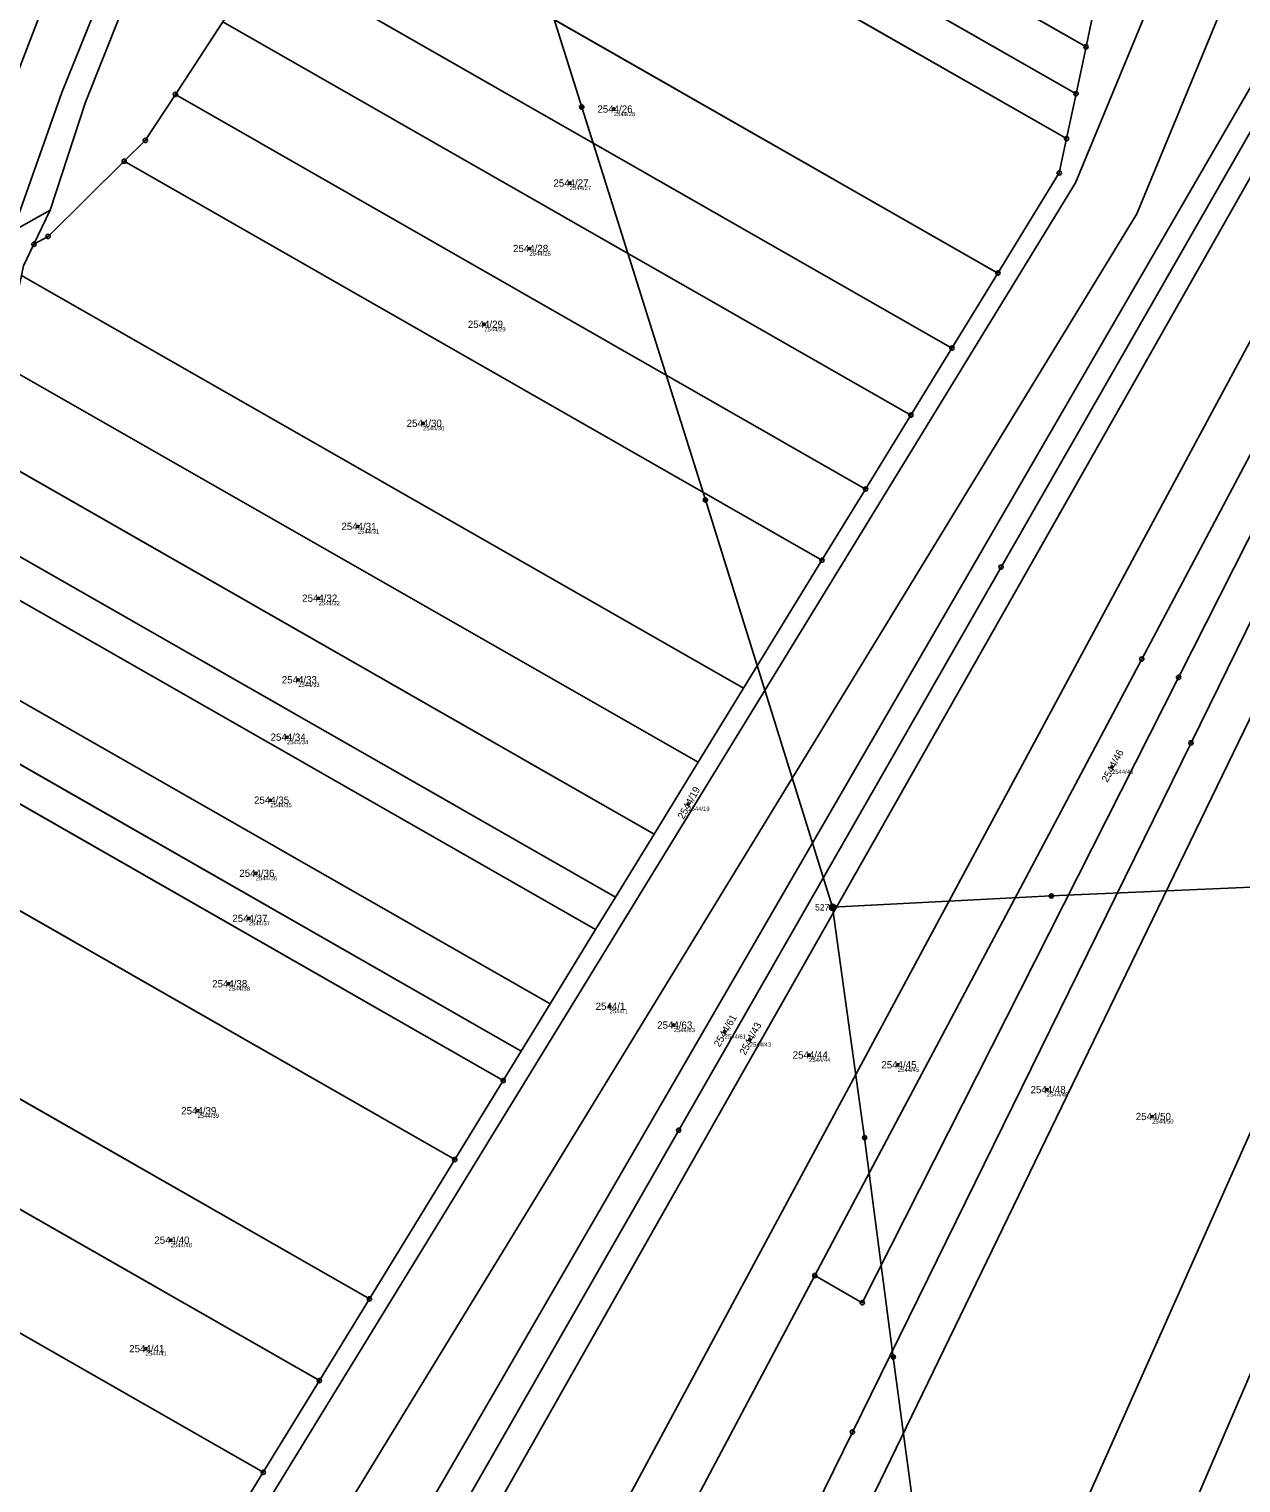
# Model space of a CAD drawing. Extents: x -761891 to -756141, y -1178507 to -1171885.
# Drawn here: x -759723.4 to -759439.9, y -1174962.5 to -1174622.4 of the extents above; entities that cross this region are included whole.
import ezdxf

# ---------------------------------------------------------------- set-up
doc = ezdxf.new("R2010")
doc.units = 0
for name, color, linetype in [('Definiční body', 7, 'Continuous'), ('Hranice parcel', 7, 'Continuous'), ('Parcelní čísla', 7, 'Continuous'), ('Polygon parcely', 7, 'Continuous'), ('Poz předměty', 7, 'Continuous'), ('Vnitřní kresba', 7, 'Continuous'), ('Značky bodu BP', 7, 'Continuous')]:
    doc.layers.add(name, color=color, linetype=linetype)

msp = doc.modelspace()

# ---------------------------------------------------------------- linework, layer by layer
at = {"layer": 'Definiční body'}
for centre in [(-759586.58, -1174641.12), (-759596.88, -1174658.42), (-759606.32, -1174673.73), (-759616.9, -1174691.47), (-759631.21, -1174714.62), (-759646.47, -1174738.74), (-759655.66, -1174755.52), (-759660.42, -1174774.61), (-759663.05, -1174788.03), (-759470.05, -1174794.97), (-759666.92, -1174802.76), (-759569.17, -1174803.62), (-759670.36, -1174819.86), (-759671.99, -1174830.41), (-759676.71, -1174845.69), (-759587.55, -1174850.98), (-759572.6, -1174855.37), (-759560.67, -1174856.9), (-759554.77, -1174858.77), (-759540.91, -1174862.37), (-759520.15, -1174864.65), (-759485.26, -1174870.46), (-759683.95, -1174875.41), (-759460.64, -1174876.75), (-759690.24, -1174905.68), (-759696.11, -1174931.05)]:
    msp.add_circle(centre, 0.25, dxfattribs=at)
at = {"layer": 'Hranice parcel'}
for p, q in [((-759623.04, -1174542.6), (-759476.12, -1174626.57)), ((-759478.45, -1174637.53), (-759629.36, -1174551.29)), ((-759635.51, -1174559.54), (-759480.68, -1174648.02)), ((-759656.59, -1174588.11), (-759496.74, -1174679.48)), ((-759668.08, -1174605.24), (-759507.49, -1174697.02)), ((-759474.05, -1174616.84), (-759476.12, -1174626.57)), ((-759689.16, -1174637.7), (-759678.04, -1174620.73)), ((-759678.04, -1174620.73), (-759517.1, -1174712.71)), ((-759476.12, -1174626.57), (-759478.45, -1174637.53)), ((-759478.45, -1174637.53), (-759480.68, -1174648.02)), ((-759689.16, -1174637.7), (-759527.69, -1174729.99)), ((-759701.14, -1174653.33), (-759537.89, -1174746.64)), ((-759722.25, -1174672.73), (-759718.42, -1174664.79)), ((-759725.17, -1174680.02), (-759556.23, -1174776.57)), ((-759496.74, -1174679.48), (-759507.49, -1174697.02)), ((-759507.49, -1174697.02), (-759517.1, -1174712.71)), ((-759566.85, -1174793.91), (-759729.52, -1174700.93)), ((-759517.1, -1174712.71), (-759527.69, -1174729.99)), ((-759733.08, -1174721.58), (-759577.15, -1174810.71)), ((-759527.69, -1174729.99), (-759537.89, -1174746.64)), ((-759735.74, -1174739.97), (-759586.19, -1174825.46)), ((-759537.89, -1174746.64), (-759556.23, -1174776.57)), ((-759727, -1174755.21), (-759590.84, -1174833.05)), ((-759556.23, -1174776.57), (-759566.85, -1174793.91)), ((-759728.55, -1174777.76), (-759601.47, -1174850.4)), ((-759738.45, -1174787.05), (-759608.25, -1174861.47)), ((-759566.85, -1174793.91), (-759577.15, -1174810.71)), ((-759612.47, -1174868.35), (-759738.45, -1174796.33)), ((-759577.15, -1174810.71), (-759586.19, -1174825.46)), ((-759623.79, -1174886.83), (-759737.48, -1174821.84)), ((-759586.19, -1174825.46), (-759590.84, -1174833.05)), ((-759590.84, -1174833.05), (-759601.47, -1174850.4)), ((-759601.47, -1174850.4), (-759608.25, -1174861.47)), ((-759608.25, -1174861.47), (-759612.47, -1174868.35)), ((-759735.31, -1174867.11), (-759643.77, -1174919.43)), ((-759612.47, -1174868.35), (-759623.79, -1174886.83)), ((-759623.79, -1174886.83), (-759643.77, -1174919.43)), ((-759655.47, -1174938.53), (-759733.78, -1174893.77)), ((-759643.77, -1174919.43), (-759655.47, -1174938.53)), ((-759731.94, -1174923.76), (-759668.61, -1174959.96)), ((-759655.47, -1174938.53), (-759668.61, -1174959.96)), ((-759668.61, -1174959.96), (-759724.77, -1175051.62))]:
    msp.add_line(p, q, dxfattribs=at)
for points in [[(-759718.42, -1174664.79), (-759710.2, -1174639.54), (-759690.17, -1174589.11)], [(-759456.8, -1174605.78), (-759478.55, -1174658.41), (-759548.21, -1174772.09), (-759634.07, -1174912.21), (-759719.33, -1175051.35), (-759720.16, -1175056.76), (-759719.62, -1175083.6)], [(-759719.62, -1175083.6), (-759628.46, -1174934.41), (-759542.39, -1174793.55), (-759464.22, -1174665.62), (-759441.28, -1174610.1)], [(-759722.34, -1175143.53), (-759646.84, -1175011.69), (-759571.41, -1174879.97), (-759495.98, -1174748.25), (-759420.51, -1174616.46)], [(-759719.31, -1175122.1), (-759620.03, -1174950.72), (-759522.58, -1174782.5), (-759425.5, -1174614.92)], [(-759721.16, -1175157.11), (-759644.79, -1175022.4), (-759568.38, -1174887.62), (-759491.97, -1174752.84), (-759415.52, -1174617.99)], [(-759398.78, -1174623.15), (-759463.66, -1174743.69), (-759528.82, -1174864.75), (-759622.33, -1175038.59), (-759716.27, -1175213.23)], [(-759386.66, -1174625.71), (-759463.07, -1174769.76), (-759539.56, -1174913.96)], [(-759539.56, -1174913.96), (-759528.46, -1174920.31), (-759454.46, -1174774.06), (-759380.1, -1174627.1)], [(-759372.62, -1174628.68), (-759451.56, -1174789.36), (-759530.76, -1174950.57), (-759609.96, -1175111.78), (-759689.15, -1175272.97)], [(-759521.83, -1175069.4), (-759457.24, -1174924.42), (-759397.48, -1174790.28), (-759329.17, -1174636.95)], [(-759308.47, -1174636.62), (-759377.21, -1174796.39), (-759403.95, -1174858.54), (-759435.16, -1174931.08), (-759499.43, -1175080.46)], [(-759701.14, -1174653.33), (-759696.2, -1174648.45), (-759689.16, -1174637.7)], [(-759480.68, -1174648.02), (-759482.39, -1174656.06), (-759496.74, -1174679.48)], [(-759722.25, -1174672.73), (-759718.94, -1174670.91), (-759701.14, -1174653.33)], [(-759718.42, -1174664.79), (-759727.16, -1174669.68), (-759744.34, -1174679.29), (-759749.45, -1174682.15)], [(-759725.17, -1174680.02), (-759724.69, -1174677.79), (-759722.25, -1174672.73)], [(-759437.98, -1174784.05), (-759516.87, -1174946.78), (-759586.66, -1175090.74), (-759669.25, -1175261.1)], [(-759539.56, -1174913.96), (-759626.28, -1175077.43), (-759713, -1175240.9)]]:
    msp.add_lwpolyline(points, dxfattribs=at)
at = {"layer": 'Polygon parcely'}
for points in [[(-759476.12, -1174626.57), (-759474.05, -1174616.84), (-759617.5, -1174534.84), (-759623.04, -1174542.6)], [(-759623.04, -1174542.6), (-759626.61, -1174547.6), (-759629.36, -1174551.29), (-759478.45, -1174637.53), (-759476.12, -1174626.57)], [(-759635.51, -1174559.54), (-759480.68, -1174648.02), (-759478.45, -1174637.53), (-759629.36, -1174551.29)], [(-759496.74, -1174679.48), (-759482.39, -1174656.06), (-759480.68, -1174648.02), (-759635.51, -1174559.54), (-759638.79, -1174563.94), (-759651.87, -1174581.41), (-759656.59, -1174588.11)], [(-759507.49, -1174697.02), (-759496.74, -1174679.48), (-759656.59, -1174588.11), (-759663, -1174597.2), (-759668.08, -1174605.24)], [(-759464.22, -1174665.62), (-759441.28, -1174610.1), (-759456.04, -1174606.01), (-759456.8, -1174605.78), (-759478.55, -1174658.41), (-759548.21, -1174772.09), (-759634.07, -1174912.21), (-759719.33, -1175051.35), (-759720.16, -1175056.76), (-759719.62, -1175083.6), (-759628.46, -1174934.41), (-759542.39, -1174793.55)], [(-759517.1, -1174712.71), (-759507.49, -1174697.02), (-759668.08, -1174605.24), (-759673.01, -1174613.05), (-759678.04, -1174620.73)], [(-759522.58, -1174782.5), (-759425.5, -1174614.92), (-759439.81, -1174610.51), (-759441.28, -1174610.1), (-759464.22, -1174665.62), (-759542.39, -1174793.55), (-759628.46, -1174934.41), (-759719.62, -1175083.6), (-759718.9, -1175119.99), (-759719.31, -1175122.1), (-759620.03, -1174950.72)], [(-759495.98, -1174748.25), (-759420.51, -1174616.46), (-759425.5, -1174614.92), (-759522.58, -1174782.5), (-759620.03, -1174950.72), (-759719.31, -1175122.1), (-759722.69, -1175139.43), (-759722.34, -1175143.53), (-759646.84, -1175011.69), (-759571.41, -1174879.97)], [(-759644.79, -1175022.4), (-759568.38, -1174887.62), (-759491.97, -1174752.84), (-759415.52, -1174617.99), (-759420.51, -1174616.46), (-759495.98, -1174748.25), (-759571.41, -1174879.97), (-759646.84, -1175011.69), (-759722.34, -1175143.53), (-759721.16, -1175157.11)], [(-759415.52, -1174617.99), (-759491.97, -1174752.84), (-759568.38, -1174887.62), (-759644.79, -1175022.4), (-759721.16, -1175157.11), (-759716.27, -1175213.23), (-759622.33, -1175038.59), (-759528.82, -1174864.75), (-759463.66, -1174743.69), (-759398.78, -1174623.15)], [(-759622.33, -1175038.59), (-759716.27, -1175213.23), (-759714.27, -1175232.17), (-759713, -1175240.9), (-759626.28, -1175077.43), (-759539.56, -1174913.96), (-759463.07, -1174769.76), (-759386.66, -1174625.71), (-759398.78, -1174623.15), (-759463.66, -1174743.69), (-759528.82, -1174864.75)], [(-759527.69, -1174729.99), (-759517.1, -1174712.71), (-759678.04, -1174620.73), (-759689.16, -1174637.7)], [(-759626.28, -1175077.43), (-759713, -1175240.9), (-759707.24, -1175280.71), (-759701.63, -1175283.75), (-759697.03, -1175278.2), (-759689.15, -1175272.97), (-759609.96, -1175111.78), (-759530.76, -1174950.57), (-759451.56, -1174789.36), (-759372.62, -1174628.68), (-759380.1, -1174627.1), (-759454.46, -1174774.06), (-759528.46, -1174920.31), (-759539.56, -1174913.96)], [(-759454.46, -1174774.06), (-759380.1, -1174627.1), (-759386.66, -1174625.71), (-759463.07, -1174769.76), (-759539.56, -1174913.96), (-759528.46, -1174920.31)], [(-759451.56, -1174789.36), (-759530.76, -1174950.57), (-759609.96, -1175111.78), (-759689.15, -1175272.97), (-759669.25, -1175261.1), (-759586.66, -1175090.74), (-759516.87, -1174946.78), (-759437.98, -1174784.05), (-759363.59, -1174630.59), (-759372.62, -1174628.68)], [(-759329.17, -1174636.95), (-759330.74, -1174636.98), (-759342.94, -1174634.96), (-759348.48, -1174633.79), (-759422.81, -1174791.55), (-759437.98, -1174784.05), (-759516.87, -1174946.78), (-759586.66, -1175090.74), (-759669.25, -1175261.1), (-759615.59, -1175229.29), (-759584.77, -1175210.68), (-759521.83, -1175069.4), (-759457.24, -1174924.42), (-759397.48, -1174790.28)], [(-759451.29, -1174997.13), (-759373.45, -1174816.21), (-759295.63, -1174635.34), (-759301.45, -1174636.51), (-759308.47, -1174636.62), (-759377.21, -1174796.39), (-759403.95, -1174858.54), (-759435.16, -1174931.08), (-759499.43, -1175080.46), (-759545.4, -1175187.31), (-759529.17, -1175178.14)], [(-759308.47, -1174636.62), (-759329.17, -1174636.95), (-759397.48, -1174790.28), (-759457.24, -1174924.42), (-759521.83, -1175069.4), (-759499.43, -1175080.46), (-759435.16, -1174931.08), (-759403.95, -1174858.54), (-759377.21, -1174796.39)], [(-759537.89, -1174746.64), (-759527.69, -1174729.99), (-759689.16, -1174637.7), (-759696.2, -1174648.45), (-759701.14, -1174653.33)], [(-759556.23, -1174776.57), (-759537.89, -1174746.64), (-759701.14, -1174653.33), (-759718.94, -1174670.91), (-759722.25, -1174672.73), (-759724.69, -1174677.79), (-759725.17, -1174680.02)], [(-759725.17, -1174680.02), (-759728.88, -1174697.32), (-759729.52, -1174700.93), (-759566.85, -1174793.91), (-759556.23, -1174776.57)], [(-759729.52, -1174700.93), (-759732.37, -1174716.98), (-759733.08, -1174721.58), (-759577.15, -1174810.71), (-759566.85, -1174793.91)], [(-759586.19, -1174825.46), (-759577.15, -1174810.71), (-759733.08, -1174721.58), (-759735.43, -1174736.67), (-759735.74, -1174739.97)], [(-759590.84, -1174833.05), (-759586.19, -1174825.46), (-759735.74, -1174739.97), (-759736.65, -1174749.7), (-759727, -1174755.21)], [(-759601.47, -1174850.4), (-759590.84, -1174833.05), (-759727, -1174755.21), (-759728.55, -1174777.76)], [(-759728.55, -1174777.76), (-759738.2, -1174772.25), (-759738.44, -1174776.38), (-759738.45, -1174787.05), (-759608.25, -1174861.47), (-759601.47, -1174850.4)], [(-759738.45, -1174787.05), (-759738.45, -1174796.33), (-759612.47, -1174868.35), (-759608.25, -1174861.47)], [(-759612.47, -1174868.35), (-759738.45, -1174796.33), (-759738.46, -1174803.56), (-759737.48, -1174821.84), (-759623.79, -1174886.83)], [(-759623.79, -1174886.83), (-759737.48, -1174821.84), (-759735.31, -1174867.11), (-759643.77, -1174919.43)], [(-759735.31, -1174867.11), (-759733.78, -1174893.77), (-759655.47, -1174938.53), (-759643.77, -1174919.43)], [(-759655.47, -1174938.53), (-759733.78, -1174893.77), (-759731.94, -1174923.76), (-759668.61, -1174959.96)], [(-759730.66, -1174937.45), (-759726.61, -1175015.03), (-759726.56, -1175015.98), (-759725.39, -1175038.33), (-759724.81, -1175049.45), (-759724.77, -1175051.62), (-759668.61, -1174959.96), (-759731.94, -1174923.76)]]:
    msp.add_lwpolyline(points, close=True, dxfattribs=at)
for points in [[(-759727.16, -1174669.68), (-759718.42, -1174664.79), (-759710.2, -1174639.54), (-759690.17, -1174589.11)], [(-759690.17, -1174589.11), (-759710.2, -1174639.54), (-759718.42, -1174664.79), (-759722.25, -1174672.73), (-759718.94, -1174670.91), (-759701.14, -1174653.33), (-759696.2, -1174648.45), (-759689.16, -1174637.7), (-759678.04, -1174620.73)], [(-759727.23, -1175139.19), (-759720.83, -1175212.92), (-759718.73, -1175232.74), (-759710.1, -1175292.36), (-759701.63, -1175283.75), (-759707.24, -1175280.71), (-759713, -1175240.9), (-759714.27, -1175232.17), (-759716.27, -1175213.23), (-759721.16, -1175157.11), (-759722.34, -1175143.53), (-759722.69, -1175139.43), (-759719.31, -1175122.1), (-759718.9, -1175119.99), (-759719.62, -1175083.6), (-759720.16, -1175056.76), (-759719.33, -1175051.35), (-759634.07, -1174912.21), (-759548.21, -1174772.09), (-759478.55, -1174658.41), (-759456.8, -1174605.78)], [(-759474.05, -1174616.84), (-759476.12, -1174626.57), (-759478.45, -1174637.53), (-759480.68, -1174648.02), (-759482.39, -1174656.06), (-759496.74, -1174679.48), (-759507.49, -1174697.02), (-759517.1, -1174712.71), (-759527.69, -1174729.99), (-759537.89, -1174746.64), (-759556.23, -1174776.57), (-759566.85, -1174793.91), (-759577.15, -1174810.71), (-759586.19, -1174825.46), (-759590.84, -1174833.05), (-759601.47, -1174850.4), (-759608.25, -1174861.47), (-759612.47, -1174868.35), (-759623.79, -1174886.83), (-759643.77, -1174919.43), (-759655.47, -1174938.53), (-759668.61, -1174959.96), (-759724.77, -1175051.62)], [(-759724.69, -1174677.79), (-759722.25, -1174672.73), (-759718.42, -1174664.79), (-759727.16, -1174669.68)]]:
    msp.add_lwpolyline(points, dxfattribs=at)
at = {"layer": 'Poz předměty'}
for p, q in [((-759594.08, -1174640.65), (-759624.82, -1174542.46)), ((-759565.16, -1174732.53), (-759594.08, -1174640.65)), ((-759535.41, -1174827.83), (-759565.16, -1174732.53)), ((-759437.46, -1174823.15), (-759484.25, -1174825.17)), ((-759535.91, -1174827.33), (-759534.91, -1174827.33)), ((-759535.91, -1174828.33), (-759535.91, -1174827.33)), ((-759535.91, -1174827.53), (-759534.91, -1174827.53)), ((-759535.91, -1174827.73), (-759534.91, -1174827.73)), ((-759535.91, -1174827.93), (-759534.91, -1174827.93)), ((-759535.71, -1174828.33), (-759535.71, -1174827.33)), ((-759535.51, -1174828.33), (-759535.51, -1174827.33)), ((-759484.25, -1174825.17), (-759535.41, -1174827.83)), ((-759535.41, -1174827.83), (-759527.91, -1174881.73)), ((-759535.31, -1174828.33), (-759535.31, -1174827.33)), ((-759535.11, -1174828.33), (-759535.11, -1174827.33)), ((-759534.91, -1174828.33), (-759534.91, -1174827.33)), ((-759535.91, -1174828.13), (-759534.91, -1174828.13)), ((-759535.91, -1174828.33), (-759534.91, -1174828.33)), ((-759527.91, -1174881.73), (-759521.2, -1174933.02)), ((-759521.2, -1174933.02), (-759507.54, -1175035.39))]:
    msp.add_line(p, q, dxfattribs=at)
for centre, radius in [((-759594.08, -1174640.65), 0.5), ((-759594.08, -1174640.65), 0.4), ((-759594.08, -1174640.65), 0.3), ((-759594.08, -1174640.65), 0.2), ((-759594.08, -1174640.65), 0.1), ((-759565.16, -1174732.53), 0.5), ((-759565.16, -1174732.53), 0.4), ((-759565.16, -1174732.53), 0.3), ((-759565.16, -1174732.53), 0.2), ((-759565.16, -1174732.53), 0.1), ((-759484.25, -1174825.17), 0.5), ((-759484.25, -1174825.17), 0.4), ((-759484.25, -1174825.17), 0.3), ((-759484.25, -1174825.17), 0.2), ((-759484.25, -1174825.17), 0.1), ((-759527.91, -1174881.73), 0.5), ((-759527.91, -1174881.73), 0.4), ((-759527.91, -1174881.73), 0.3), ((-759527.91, -1174881.73), 0.2), ((-759527.91, -1174881.73), 0.1), ((-759521.2, -1174933.02), 0.5), ((-759521.2, -1174933.02), 0.4), ((-759521.2, -1174933.02), 0.3), ((-759521.2, -1174933.02), 0.2), ((-759521.2, -1174933.02), 0.1)]:
    msp.add_circle(centre, radius, dxfattribs=at)
at = {"layer": 'Vnitřní kresba'}
for p, q in [((-759702.84, -1174572.52), (-759738.81, -1174665.53)), ((-759691.56, -1174577.55), (-759715.73, -1174637.28)), ((-759715.73, -1174637.28), (-759727.16, -1174669.68))]:
    msp.add_line(p, q, dxfattribs=at)
at = {"layer": 'Značky bodu BP'}
for centre, radius in [((-759476.12, -1174626.57), 0.5), ((-759476.12, -1174626.57), 0.0303), ((-759689.16, -1174637.7), 0.5), ((-759478.45, -1174637.53), 0.5), ((-759478.45, -1174637.53), 0.0303), ((-759689.16, -1174637.7), 0.0303), ((-759480.68, -1174648.02), 0.5), ((-759696.2, -1174648.45), 0.5), ((-759696.2, -1174648.45), 0.0303), ((-759480.68, -1174648.02), 0.0303), ((-759701.14, -1174653.33), 0.5), ((-759701.14, -1174653.33), 0.0303), ((-759482.39, -1174656.06), 0.5), ((-759482.39, -1174656.06), 0.0303), ((-759718.94, -1174670.91), 0.5), ((-759718.94, -1174670.91), 0.0303), ((-759722.25, -1174672.73), 0.5), ((-759722.25, -1174672.73), 0.0303), ((-759496.74, -1174679.48), 0.5), ((-759496.74, -1174679.48), 0.0303), ((-759507.49, -1174697.02), 0.5), ((-759507.49, -1174697.02), 0.0303), ((-759517.1, -1174712.71), 0.5), ((-759517.1, -1174712.71), 0.0303), ((-759527.69, -1174729.99), 0.5), ((-759527.69, -1174729.99), 0.0303), ((-759537.89, -1174746.64), 0.5), ((-759537.89, -1174746.64), 0.0303), ((-759495.98, -1174748.25), 0.5), ((-759495.98, -1174748.25), 0.0303), ((-759463.07, -1174769.76), 0.5), ((-759463.07, -1174769.76), 0.0303), ((-759454.46, -1174774.06), 0.5), ((-759454.46, -1174774.06), 0.0303), ((-759451.56, -1174789.36), 0.5), ((-759451.56, -1174789.36), 0.0303), ((-759535.41, -1174827.83), 0.75), ((-759535.41, -1174827.83), 0.03), ((-759612.47, -1174868.35), 0.5), ((-759612.47, -1174868.35), 0.0303), ((-759571.41, -1174879.97), 0.5), ((-759571.41, -1174879.97), 0.0303), ((-759623.79, -1174886.83), 0.5), ((-759623.79, -1174886.83), 0.0303), ((-759539.56, -1174913.96), 0.5), ((-759539.56, -1174913.96), 0.0303), ((-759643.77, -1174919.43), 0.5), ((-759643.77, -1174919.43), 0.0303), ((-759528.46, -1174920.31), 0.5), ((-759528.46, -1174920.31), 0.0303), ((-759655.47, -1174938.53), 0.5), ((-759655.47, -1174938.53), 0.0303), ((-759530.76, -1174950.57), 0.5), ((-759530.76, -1174950.57), 0.0303), ((-759668.61, -1174959.96), 0.5), ((-759668.61, -1174959.96), 0.0303)]:
    msp.add_circle(centre, radius, dxfattribs=at)

# ---------------------------------------------------------------- texts
at = {"layer": 'Definiční body'}
for s, p in [('2544/26', (-759586.58, -1174642.78)), ('2544/27', (-759596.88, -1174660.08)), ('2544/28', (-759606.32, -1174675.39)), ('2544/29', (-759616.9, -1174693.13)), ('2544/30', (-759631.21, -1174716.28)), ('2544/31', (-759646.47, -1174740.4)), ('2544/32', (-759655.66, -1174757.18)), ('2544/33', (-759660.42, -1174776.27)), ('2544/34', (-759663.05, -1174789.69)), ('2544/46', (-759470.05, -1174796.63)), ('2544/35', (-759666.92, -1174804.42)), ('2544/19', (-759569.17, -1174805.28)), ('2544/36', (-759670.36, -1174821.52)), ('2544/37', (-759671.99, -1174832.07)), ('2544/38', (-759676.71, -1174847.35)), ('2544/1', (-759587.55, -1174852.64)), ('2544/63', (-759572.6, -1174857.03)), ('2544/61', (-759560.67, -1174858.56)), ('2544/43', (-759554.77, -1174860.43)), ('2544/44', (-759540.91, -1174864.03)), ('2544/45', (-759520.15, -1174866.31)), ('2544/48', (-759485.26, -1174872.12)), ('2544/39', (-759683.95, -1174877.07)), ('2544/50', (-759460.64, -1174878.41)), ('2544/40', (-759690.24, -1174907.34)), ('2544/41', (-759696.11, -1174932.71))]:
    msp.add_text(s, height=1, dxfattribs=at).set_placement(p)
at = {"layer": 'Parcelní čísla'}
for s, p in [('2544/26', (-759590.42, -1174641.97)), ('2544/27', (-759600.72, -1174659.27)), ('2544/28', (-759610.16, -1174674.58)), ('2544/29', (-759620.74, -1174692.32)), ('2544/30', (-759635.05, -1174715.47)), ('2544/31', (-759650.31, -1174739.59)), ('2544/32', (-759659.5, -1174756.37)), ('2544/33', (-759664.26, -1174775.46)), ('2544/34', (-759666.89, -1174788.88)), ('2544/35', (-759670.76, -1174803.61)), ('2544/36', (-759674.2, -1174820.71)), ('2544/37', (-759675.83, -1174831.26)), ('2544/38', (-759680.55, -1174846.54)), ('2544/1', (-759590.85, -1174851.83)), ('2544/63', (-759576.44, -1174856.22)), ('2544/44', (-759544.75, -1174863.22)), ('2544/45', (-759523.99, -1174865.5)), ('2544/48', (-759489.1, -1174871.31)), ('2544/39', (-759687.79, -1174876.26)), ('2544/50', (-759464.48, -1174877.6)), ('2544/40', (-759694.08, -1174906.53)), ('2544/41', (-759699.95, -1174931.9))]:
    msp.add_text(s, height=1.7, dxfattribs=at).set_placement(p)
for s, rotation, p in [('2544/46', 62, (-759471.1, -1174798.76)), ('2544/19', 61, (-759570.29, -1174807.39)), ('2544/61', 60, (-759561.85, -1174860.65)), ('2544/43', 62, (-759555.82, -1174862.56))]:
    msp.add_text(s, height=1.7, rotation=rotation, dxfattribs=at).set_placement(p)
at = {"layer": 'Značky bodu BP'}
msp.add_text('527', height=1.5, dxfattribs=at).set_placement((-759539.51, -1174828.58))

doc.saveas('drawing.dxf')
